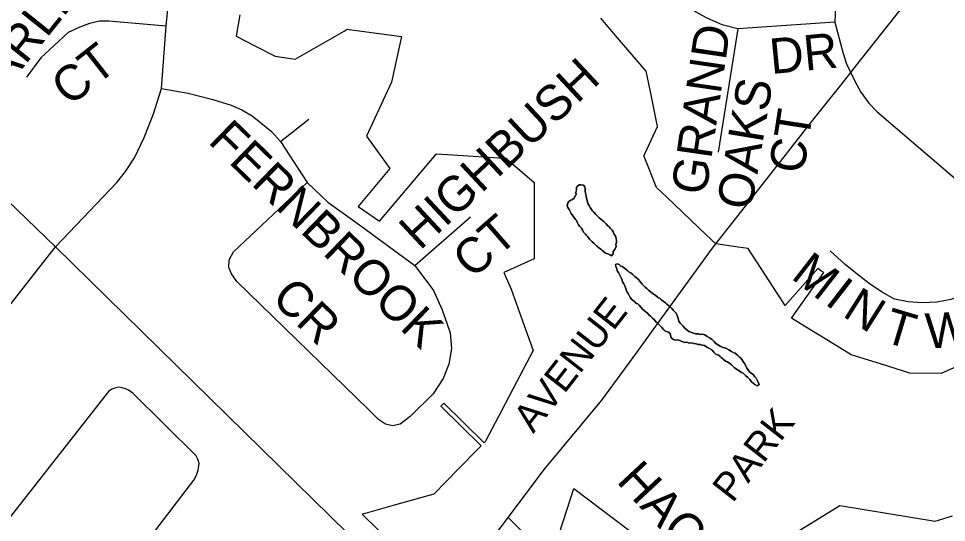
# Model space of a CAD drawing. Extents: x 586326 to 623965, y 4819854 to 4857850.
# Drawn here: x 595604 to 596261, y 4843721 to 4844078 of the extents above; entities that cross this region are included whole.
import ezdxf

# ---------------------------------------------------------------- set-up
doc = ezdxf.new("R2010")
doc.units = 0
for name, color, linetype in [('Lots_Concessions', 7, 'Continuous'), ('Major Rds and Hwys', 7, 'Continuous'), ('Minor Rd Lbls', 7, 'Continuous'), ('Minor Rds', 7, 'Continuous'), ('Park Lbls', 7, 'Continuous'), ('Park Outlines', 7, 'Continuous'), ('Proposed Minor Rds', 7, 'Continuous')]:
    doc.layers.add(name, color=color, linetype=linetype)

msp = doc.modelspace()

# ---------------------------------------------------------------- linework, layer by layer
at = {"layer": 'Lots_Concessions'}
for p, q in [((596200.53, 4844048.26), (596239.35, 4844097.28)), ((596186.7, 4844030.8), (596200.53, 4844048.26)), ((596174.29, 4844015.13), (596186.7, 4844030.8)), ((596165.84, 4844004.46), (596174.29, 4844015.13)), ((596150.63, 4843985.11), (596165.84, 4844004.46)), ((596137.03, 4843967.82), (596150.63, 4843985.11)), ((596121.51, 4843948.09), (596137.03, 4843967.82)), ((596097.91, 4843918.07), (596121.51, 4843948.09)), ((596056.72, 4843861.5), (596094.82, 4843914.14)), ((596094.82, 4843914.14), (596097.91, 4843918.07)), ((596041.97, 4843841.13), (596056.72, 4843861.5)), ((596017.15, 4843807.51), (596041.97, 4843841.13)), ((595976.45, 4843758.51), (596017.15, 4843807.51)), ((595950.69, 4843724.3), (595976.45, 4843758.51)), ((595909.91, 4843669.68), (595950.69, 4843724.3))]:
    msp.add_line(p, q, dxfattribs=at)
at = {"layer": 'Major Rds and Hwys'}
for points in [[(595630.02, 4843916.11), (595458.9, 4844081.1), (595457.19, 4844082.75)], [(596036.09, 4843516.33), (595942.79, 4843609.37), (595897.63, 4843653.7), (595630.02, 4843916.11)]]:
    msp.add_lwpolyline(points, dxfattribs=at)
at = {"layer": 'Minor Rds'}
for points in [[(595708.38, 4844072.32), (595714.19, 4844131.02), (595720.77, 4844156.19), (595728.66, 4844174.8), (595746.21, 4844201.46)], [(596194.95, 4844195.82), (596193.58, 4844177.52), (596183.51, 4844098.92), (596182.78, 4844086.37), (596182.3, 4844075.04)], [(596113.51, 4844070.48), (596102.45, 4844073.3), (596091.85, 4844077.98), (596083.61, 4844082.54), (596077.86, 4844086.6), (596049.69, 4844108.04), (596041.87, 4844114.43), (596037.4, 4844119.22), (596033.67, 4844125.31), (596030.83, 4844131.99), (596029.01, 4844138.88), (596027.96, 4844146.75), (596028.14, 4844154.53), (596030.85, 4844172.35)], [(595708.38, 4844072.32), (595667.91, 4844075.9), (595661.15, 4844075.9), (595654.2, 4844074.21), (595647.18, 4844071.68), (595639.14, 4844067.86), (595619.73, 4844049.76), (595609.55, 4844036.15)], [(595705.18, 4844028.08), (595708.38, 4844072.32)], [(596113.51, 4844070.48), (596099.66, 4843982.98)], [(596182.3, 4844075.04), (596113.51, 4844070.48)], [(596182.3, 4844075.04), (596188.09, 4844052.87), (596190.5, 4844045.63), (596196.32, 4844033.32), (596200.72, 4844025.65), (596206.32, 4844017.84), (596212.03, 4844011.97), (596267.49, 4843964.32), (596313.95, 4843923.9)], [(595630.02, 4843916.11), (595673.45, 4843961.63), (595679.57, 4843969.4), (595686.03, 4843979.15), (595692.99, 4843993.33), (595699.54, 4844010.23), (595705.18, 4844028.08)], [(595705.18, 4844028.08), (595724.09, 4844024.9), (595741.56, 4844020.45), (595754.6, 4844016.44), (595762.19, 4844012.98), (595769.33, 4844008.8), (595775.65, 4844003.86), (595783.05, 4843997.61), (595789.55, 4843990.66)], [(595789.55, 4843990.66), (595809.66, 4844006.45)], [(595789.55, 4843990.66), (595808.49, 4843961.63)], [(595884.75, 4843902.84), (595897.8, 4843885.05), (595904.11, 4843871.4), (595909.72, 4843855.09), (595910.55, 4843844.11), (595908.7, 4843832.94), (595904.81, 4843822.67), (595897.62, 4843812), (595881.32, 4843795.83), (595874.27, 4843790.5), (595868.86, 4843789.28), (595863.96, 4843790.35), (595858.89, 4843793.85), (595851.87, 4843800.72), (595758.55, 4843891.52), (595754.79, 4843896.98), (595752.96, 4843901.39), (595753.21, 4843906.7), (595756.11, 4843912.47), (595808.49, 4843961.63)], [(595808.49, 4843961.63), (595823.04, 4843947.66), (595846.33, 4843930.78), (595884.75, 4843902.84)], [(595884.75, 4843902.84), (595924.08, 4843937.34)], [(596313.95, 4843923.9), (596299.1, 4843904.72), (596289.32, 4843894.24), (596280.89, 4843887.32), (596272.99, 4843881.89), (596264.54, 4843878.8), (596254.53, 4843876.76), (596244.04, 4843876.37), (596234.17, 4843877.01), (596224.45, 4843878.96), (596215.43, 4843884.1), (596206.68, 4843889.99), (596198.19, 4843896.62), (596189.66, 4843903.6), (596179.02, 4843913.18)]]:
    msp.add_lwpolyline(points, dxfattribs=at)
at = {"layer": 'Park Outlines'}
for points in [[(595760.61, 4844080.3), (595757.98, 4844065.28), (595771.83, 4844058.11), (595785.68, 4844050.95), (595799.89, 4844048.84), (595834.5, 4844068.84), (595836.68, 4844070.1), (595838.22, 4844069.89), (595875.31, 4844064.92), (595868.18, 4844032.69), (595850.41, 4843994.3), (595857.68, 4843984.29), (595867.05, 4843971.38), (595844.45, 4843944.67), (595859.51, 4843934.16), (595875.36, 4843952.87), (595886.99, 4843966.6), (595899.91, 4843981.86), (595911.51, 4843981.13), (595947.77, 4843978.84), (595949.48, 4843978.73), (595950.63, 4843977.73), (595969.12, 4843961.69), (595969.12, 4843945.82), (595969.11, 4843913.51), (595969.11, 4843907.51), (595947.8, 4843897.78), (595952.97, 4843886.11), (595960.05, 4843866.21), (595968.44, 4843842.66), (595956.61, 4843820.14), (595946.01, 4843799.95), (595934.96, 4843778.91), (595934.48, 4843777.99), (595933.78, 4843777.27), (595905.18, 4843805.3), (595903.34, 4843803.34), (595903.12, 4843803.12), (595931.68, 4843775.13), (595930.28, 4843773.7), (595915.59, 4843758.71), (595898.09, 4843740.86), (595870.97, 4843733.23), (595847.79, 4843726.71), (595847.46, 4843726.61), (595908.07, 4843667.21)], [(596277.7, 4843835.17), (596257.5, 4843826.37), (596235.51, 4843826.48), (596214.64, 4843833.07), (596193.78, 4843839.65), (596177.74, 4843849.44), (596164.64, 4843857.44), (596151.54, 4843865.44), (596174.53, 4843897.93), (596172.3, 4843899.08), (596170.29, 4843900.58), (596147.11, 4843874.37), (596120.96, 4843914.88), (596113.68, 4843915.88), (596097.91, 4843918.07), (596091.12, 4843924.54), (596063.14, 4843951.24), (596055.9, 4843958.14), (596047.53, 4843978.77), (596046.95, 4843980.22), (596047.68, 4843981.81), (596056.64, 4844001.12), (596052.31, 4844022.43), (596048.67, 4844040.3), (596038.46, 4844052.18), (596028.25, 4844064.06), (596016.41, 4844077.84)], [(595987.23, 4843713.43), (595997.41, 4843744.8), (596037.02, 4843714.8)], [(596127.59, 4843697.11), (596168.52, 4843722.27), (596185.84, 4843732.92), (596253.4, 4843721.68), (596265.53, 4843725.62)], [(595910.09, 4843669.92), (595950.69, 4843724.3), (595976.4, 4843699.06)]]:
    msp.add_lwpolyline(points, dxfattribs=at)
for points in [[(596024.08, 4843909.6), (596022.78, 4843910.38), (596021.37, 4843911), (596019.88, 4843911.53), (596018.66, 4843912.41), (596017.08, 4843913.64), (596016.37, 4843914.35), (596014.8, 4843915.58), (596013.65, 4843916.56), (596012.55, 4843917.58), (596011.44, 4843918.6), (596010.34, 4843919.62), (596009.23, 4843920.64), (596008.52, 4843921.36), (596007.33, 4843923.08), (596006.23, 4843924.1), (596005.55, 4843924.87), (596004.28, 4843926.49), (596003.53, 4843927.96), (596002.69, 4843929.33), (596001.66, 4843930.45), (596000.67, 4843931.62), (595999.91, 4843933.08), (595999.15, 4843934.55), (595998.56, 4843935.41), (595997.33, 4843937.08), (595996.7, 4843937.89), (595995.47, 4843939.57), (595994.67, 4843940.99), (595993.91, 4843942.45), (595993.19, 4843943.97), (595992.58, 4843945.63), (595992.96, 4843946.92), (595993.84, 4843948.05), (595995.2, 4843948.98), (595996.33, 4843949.6), (595997.64, 4843950.48), (595998.25, 4843952.07), (595998.87, 4843952.86), (595998.85, 4843954.46), (595999.14, 4843956.45), (595999.16, 4843958.1), (595999.89, 4843959.04), (596001.21, 4843959.91), (596002.57, 4843960.03), (596004.14, 4843959.6), (596005.17, 4843958.48), (596005.34, 4843957.08), (596005.39, 4843955.53), (596005.57, 4843954.12), (596005.93, 4843952.97), (596006.1, 4843951.56), (596006.48, 4843949.6), (596007.04, 4843947.89), (596007.29, 4843946.59), (596008.24, 4843945.37), (596008.97, 4843943.85), (596009.76, 4843942.44), (596010.4, 4843941.63), (596011.54, 4843940.65), (596012.81, 4843939.03), (596013.95, 4843938.05), (596015.26, 4843936.48), (596016.4, 4843935.51), (596017.58, 4843934.58), (596018.77, 4843933.66), (596020.26, 4843932.33), (596021.14, 4843931.01), (596022.32, 4843930.09), (596023.35, 4843928.97), (596024.42, 4843927.9), (596025.25, 4843926.53), (596026.01, 4843925.06), (596026.77, 4843923.6), (596027.37, 4843921.94), (596027.55, 4843920.53), (596027.6, 4843918.98), (596027.19, 4843917.64), (596027.28, 4843916.14), (596026.72, 4843914.6), (596025.95, 4843913.61), (596025.14, 4843912.58), (596025.2, 4843911.03)], [(596024.08, 4843909.6), (596025.2, 4843911.03), (596025.14, 4843912.58), (596025.95, 4843913.61), (596026.72, 4843914.6), (596027.28, 4843916.14), (596027.19, 4843917.64), (596027.6, 4843918.98), (596027.55, 4843920.53), (596027.37, 4843921.94), (596026.77, 4843923.6), (596026.01, 4843925.06), (596025.25, 4843926.53), (596024.42, 4843927.9), (596023.35, 4843928.97), (596022.32, 4843930.09), (596021.14, 4843931.01), (596020.26, 4843932.33), (596018.77, 4843933.66), (596017.58, 4843934.58), (596016.4, 4843935.51), (596015.26, 4843936.48), (596013.95, 4843938.05), (596012.81, 4843939.03), (596011.54, 4843940.65), (596010.4, 4843941.63), (596009.76, 4843942.44), (596008.97, 4843943.85), (596008.24, 4843945.37), (596007.29, 4843946.59), (596007.04, 4843947.89), (596006.48, 4843949.6), (596006.1, 4843951.56), (596005.93, 4843952.97), (596005.57, 4843954.12), (596005.39, 4843955.53), (596005.34, 4843957.08), (596005.17, 4843958.48), (596004.14, 4843959.6), (596002.57, 4843960.03), (596001.21, 4843959.91), (595999.89, 4843959.04), (595999.16, 4843958.1), (595999.14, 4843956.45), (595998.85, 4843954.46), (595998.87, 4843952.86), (595998.25, 4843952.07), (595997.64, 4843950.48), (595996.33, 4843949.6), (595995.2, 4843948.98), (595993.84, 4843948.05), (595992.96, 4843946.92), (595992.58, 4843945.63), (595993.19, 4843943.97), (595993.91, 4843942.45), (595994.67, 4843940.99), (595995.47, 4843939.57), (595996.7, 4843937.89), (595997.33, 4843937.08), (595998.56, 4843935.41), (595999.15, 4843934.55), (595999.91, 4843933.08), (596000.67, 4843931.62), (596001.66, 4843930.45), (596002.69, 4843929.33), (596003.53, 4843927.96), (596004.28, 4843926.49), (596005.55, 4843924.87), (596006.23, 4843924.1), (596007.33, 4843923.08), (596008.52, 4843921.36), (596009.23, 4843920.64), (596010.34, 4843919.62), (596011.44, 4843918.6), (596012.55, 4843917.58), (596013.65, 4843916.56), (596014.8, 4843915.58), (596016.37, 4843914.35), (596017.08, 4843913.64), (596018.66, 4843912.41), (596019.88, 4843911.53), (596021.37, 4843911), (596022.78, 4843910.38)], [(596127.28, 4843817.55), (596125.59, 4843818.63), (596124.41, 4843819.55), (596123.27, 4843820.53), (596121.92, 4843822.05), (596120.5, 4843823.48), (596119.08, 4843824.91), (596117.22, 4843826.6), (596116.2, 4843826.92), (596114.59, 4843828.1), (596111.28, 4843830.36), (596110.18, 4843831.39), (596109.11, 4843832.46), (596107.89, 4843833.33), (596106.24, 4843834.46), (596104.75, 4843834.99), (596102.86, 4843836.63), (596101.71, 4843837.6), (596101.04, 4843838.37), (596099.9, 4843839.34), (596097.9, 4843840.03), (596096.51, 4843841.51), (596095.17, 4843843.03), (596093.44, 4843844.07), (596091.67, 4843845.05), (596089.94, 4843846.09), (596088.33, 4843846.47), (596086.81, 4843846.95), (596085.48, 4843846.88), (596083.99, 4843847.41), (596082.27, 4843847.64), (596080.7, 4843848.07), (596079.26, 4843847.85), (596077.3, 4843848.59), (596075.86, 4843848.37), (596073.86, 4843849.06), (596072.37, 4843849.59), (596070.92, 4843850.16), (596069.44, 4843849.89), (596067.95, 4843850.42), (596066.29, 4843851.56), (596065.52, 4843854.62), (596064.41, 4843855.64), (596063.35, 4843855.91), (596061.9, 4843856.49), (596060.76, 4843857.47), (596059.49, 4843859.09), (596058.39, 4843860.11), (596057.71, 4843860.88), (596056.57, 4843861.85), (596055.46, 4843862.87), (596054.16, 4843864.45), (596053.01, 4843865.42), (596051.63, 4843866.9), (596050.53, 4843867.92), (596049.46, 4843868.99), (596048.35, 4843870.01), (596047.17, 4843870.94), (596046.03, 4843871.91), (596044.96, 4843872.98), (596043.69, 4843874.61), (596042.59, 4843875.63), (596041.57, 4843875.95), (596040.46, 4843876.97), (596039.36, 4843877.99), (596038.29, 4843879.06), (596037.23, 4843880.13), (596036.43, 4843881.55), (596035.71, 4843883.06), (596035.19, 4843884.03), (596034.51, 4843885.59), (596033.83, 4843887.15), (596033.5, 4843888.36), (596032.82, 4843889.92), (596031.87, 4843891.14), (596031.62, 4843892.45), (596030.9, 4843893.96), (596030.14, 4843895.43), (596029.58, 4843896.34), (596028.9, 4843897.9), (596027.95, 4843899.12), (596027.7, 4843900.43), (596027.06, 4843902.04), (596026.85, 4843903.39), (596027.93, 4843903.97), (596029.38, 4843903.39), (596030.53, 4843902.42), (596031.58, 4843902.15), (596033.16, 4843900.92), (596034.38, 4843900.04), (596035.49, 4843899.02), (596036.59, 4843898), (596038, 4843897.37), (596039.22, 4843896.5), (596040.57, 4843894.97), (596041.67, 4843893.95), (596042.86, 4843893.03), (596043.92, 4843891.95), (596044.52, 4843891.09), (596045.79, 4843889.47), (596046.85, 4843888.4), (596047.96, 4843887.37), (596049.1, 4843886.4), (596050.21, 4843885.38), (596051.35, 4843884.41), (596052.57, 4843883.53), (596053.68, 4843882.51), (596054.66, 4843882.14), (596056.23, 4843880.91), (596057.38, 4843879.94), (596058.36, 4843879.57), (596059.46, 4843878.55), (596060.64, 4843877.62), (596062.22, 4843876.39), (596063.32, 4843875.37), (596064.51, 4843874.45), (596065.61, 4843873.42), (596066.72, 4843872.4), (596067.63, 4843871.13), (596068.73, 4843870.11), (596069.76, 4843868.99), (596070.44, 4843867.43), (596071.13, 4843865.86), (596071.74, 4843863.4), (596072.58, 4843862.03), (596073.6, 4843860.91), (596074.75, 4843859.94), (596076.05, 4843858.36), (596077.52, 4843856.99), (596078.74, 4843856.11), (596080.23, 4843855.58), (596082.19, 4843854.84), (596083.79, 4843854.46), (596085.63, 4843854.37), (596087.19, 4843853.94), (596088.6, 4843854.12), (596090.13, 4843853.64), (596091.82, 4843852.55), (596093.51, 4843851.47), (596095.24, 4843850.43), (596096.66, 4843849.01), (596098.01, 4843847.48), (596099.74, 4843846.44), (596100.96, 4843845.57), (596102.45, 4843845.04), (596103.98, 4843844.56), (596105.43, 4843843.98), (596107.23, 4843843.05), (596108.93, 4843841.96), (596110.65, 4843840.93), (596111.67, 4843840.61), (596113.57, 4843838.97), (596114.71, 4843838), (596115.78, 4843836.93), (596117.64, 4843834.44), (596118.52, 4843833.12), (596119.16, 4843831.51), (596119.88, 4843829.99), (596120.95, 4843828.92), (596121.78, 4843827.56), (596122.89, 4843826.53), (596124.54, 4843825.4), (596125.45, 4843824.13), (596126.48, 4843823.01), (596127.24, 4843821.55), (596128, 4843820.08), (596128.64, 4843818.47)], [(596127.28, 4843817.55), (596128.64, 4843818.47), (596128, 4843820.08), (596127.24, 4843821.55), (596126.48, 4843823.01), (596125.45, 4843824.13), (596124.54, 4843825.4), (596122.89, 4843826.53), (596121.78, 4843827.56), (596120.95, 4843828.92), (596119.88, 4843829.99), (596119.16, 4843831.51), (596118.52, 4843833.12), (596117.64, 4843834.44), (596115.78, 4843836.93), (596114.71, 4843838), (596113.57, 4843838.97), (596111.67, 4843840.61), (596110.65, 4843840.93), (596108.93, 4843841.96), (596107.23, 4843843.05), (596105.43, 4843843.98), (596103.98, 4843844.56), (596102.45, 4843845.04), (596100.96, 4843845.57), (596099.74, 4843846.44), (596098.01, 4843847.48), (596096.66, 4843849.01), (596095.24, 4843850.43), (596093.51, 4843851.47), (596091.82, 4843852.55), (596090.13, 4843853.64), (596088.6, 4843854.12), (596087.19, 4843853.94), (596085.63, 4843854.37), (596083.79, 4843854.46), (596082.19, 4843854.84), (596080.23, 4843855.58), (596078.74, 4843856.11), (596077.52, 4843856.99), (596076.05, 4843858.36), (596074.75, 4843859.94), (596073.6, 4843860.91), (596072.58, 4843862.03), (596071.74, 4843863.4), (596071.13, 4843865.86), (596070.44, 4843867.43), (596069.76, 4843868.99), (596068.73, 4843870.11), (596067.63, 4843871.13), (596066.72, 4843872.4), (596065.61, 4843873.42), (596064.51, 4843874.45), (596063.32, 4843875.37), (596062.22, 4843876.39), (596060.64, 4843877.62), (596059.46, 4843878.55), (596058.36, 4843879.57), (596057.38, 4843879.94), (596056.23, 4843880.91), (596054.66, 4843882.14), (596053.68, 4843882.51), (596052.57, 4843883.53), (596051.35, 4843884.41), (596050.21, 4843885.38), (596049.1, 4843886.4), (596047.96, 4843887.37), (596046.85, 4843888.4), (596045.79, 4843889.47), (596044.52, 4843891.09), (596043.92, 4843891.95), (596042.86, 4843893.03), (596041.67, 4843893.95), (596040.57, 4843894.97), (596039.22, 4843896.5), (596038, 4843897.37), (596036.59, 4843898), (596035.49, 4843899.02), (596034.38, 4843900.04), (596033.16, 4843900.92), (596031.58, 4843902.15), (596030.53, 4843902.42), (596029.38, 4843903.39), (596027.93, 4843903.97), (596026.85, 4843903.39), (596027.06, 4843902.04), (596027.7, 4843900.43), (596027.95, 4843899.12), (596028.9, 4843897.9), (596029.58, 4843896.34), (596030.14, 4843895.43), (596030.9, 4843893.96), (596031.62, 4843892.45), (596031.87, 4843891.14), (596032.82, 4843889.92), (596033.5, 4843888.36), (596033.83, 4843887.15), (596034.51, 4843885.59), (596035.19, 4843884.03), (596035.71, 4843883.06), (596036.43, 4843881.55), (596037.23, 4843880.13), (596038.29, 4843879.06), (596039.36, 4843877.99), (596040.46, 4843876.97), (596041.57, 4843875.95), (596042.59, 4843875.63), (596043.69, 4843874.61), (596044.96, 4843872.98), (596046.03, 4843871.91), (596047.17, 4843870.94), (596048.35, 4843870.01), (596049.46, 4843868.99), (596050.53, 4843867.92), (596051.63, 4843866.9), (596053.01, 4843865.42), (596054.16, 4843864.45), (596055.46, 4843862.87), (596056.57, 4843861.85), (596057.71, 4843860.88), (596058.39, 4843860.11), (596059.49, 4843859.09), (596060.76, 4843857.47), (596061.9, 4843856.49), (596063.35, 4843855.91), (596064.41, 4843855.64), (596065.52, 4843854.62), (596066.29, 4843851.56), (596067.95, 4843850.42), (596069.44, 4843849.89), (596070.92, 4843850.16), (596072.37, 4843849.59), (596073.86, 4843849.06), (596075.86, 4843848.37), (596077.3, 4843848.59), (596079.26, 4843847.85), (596080.7, 4843848.07), (596082.27, 4843847.64), (596083.99, 4843847.41), (596085.48, 4843846.88), (596086.81, 4843846.95), (596088.33, 4843846.47), (596089.94, 4843846.09), (596091.67, 4843845.05), (596093.44, 4843844.07), (596095.17, 4843843.03), (596096.51, 4843841.51), (596097.9, 4843840.03), (596099.9, 4843839.34), (596101.04, 4843838.37), (596101.71, 4843837.6), (596102.86, 4843836.63), (596104.75, 4843834.99), (596106.24, 4843834.46), (596107.89, 4843833.33), (596109.11, 4843832.46), (596110.18, 4843831.39), (596111.28, 4843830.36), (596114.59, 4843828.1), (596116.2, 4843826.92), (596117.22, 4843826.6), (596119.08, 4843824.91), (596120.5, 4843823.48), (596121.92, 4843822.05), (596123.27, 4843820.53), (596124.41, 4843819.55), (596125.59, 4843818.63)]]:
    msp.add_lwpolyline(points, close=True, dxfattribs=at)
at = {"layer": 'Proposed Minor Rds'}
for points in [[(595565.72, 4843820.46), (595573.52, 4843834.2), (595580.43, 4843849.39), (595586.25, 4843859.76), (595589.93, 4843864.95), (595630.02, 4843916.11)], [(595676.52, 4843683.4), (595728.11, 4843750.81), (595729.96, 4843754.31), (595731.25, 4843757.92), (595731.83, 4843762.64), (595730.98, 4843765.6), (595729.71, 4843767.91), (595685.18, 4843812.25), (595681.78, 4843814.53), (595679.64, 4843815.56), (595677.18, 4843816.27), (595674.95, 4843816.6), (595672.76, 4843816.27), (595669.97, 4843815.24), (595667.5, 4843813.63), (595557.59, 4843673.67)]]:
    msp.add_lwpolyline(points, dxfattribs=at)

# ---------------------------------------------------------------- texts
at = {"layer": 'Minor Rd Lbls'}
for s, height, rotation, p in [('STARLING', 25.002, 51.34021, (595568.09, 4843993.89)), ('GRAND', 25.002, 81.73508, (596090.99, 4843952.01)), ('DR', 25.002, 5.59936, (596137.27, 4844038.34)), ('CT', 25.002, 38.15725, (595639.82, 4844014.9)), ('HIGHBUSH', 25.002, 43.01674, (595888.3, 4843912.96)), ('OAKS', 25.002, 80.56241, (596123.13, 4843941.39)), ('CT', 25.002, 81.19573, (596160.04, 4843967.09)), ('FERNBROOK', 25.002, 315.84669, (595737.47, 4843990.1)), ('CT', 25.002, 41.18355, (595925.39, 4843892.61)), ('M', 25, 322.12503, (596150.47, 4843894.1)), ('I', 25, 322.12503, (596174.47, 4843876.1)), ('CR', 25.002, 315.84669, (595782.12, 4843878.64)), ('N', 25, 327.72438, (596186.85, 4843867.34)), ('T', 25, 343.30078, (596215.42, 4843849.17)), ('W', 25, 3.01281, (596246.89, 4843843.9)), ('HACIENDA', 25.002, 313.02508, (596026.93, 4843749.7))]:
    msp.add_text(s, height=height, rotation=rotation, dxfattribs=at).set_placement(p)
at = {"layer": 'Park Lbls'}
for s, p in [('AVENUE', (595968.58, 4843783.34)), ('PARK', (596109.84, 4843734.08))]:
    msp.add_text(s, height=19.992, rotation=52.00002, dxfattribs=at).set_placement(p)

doc.saveas('drawing.dxf')
